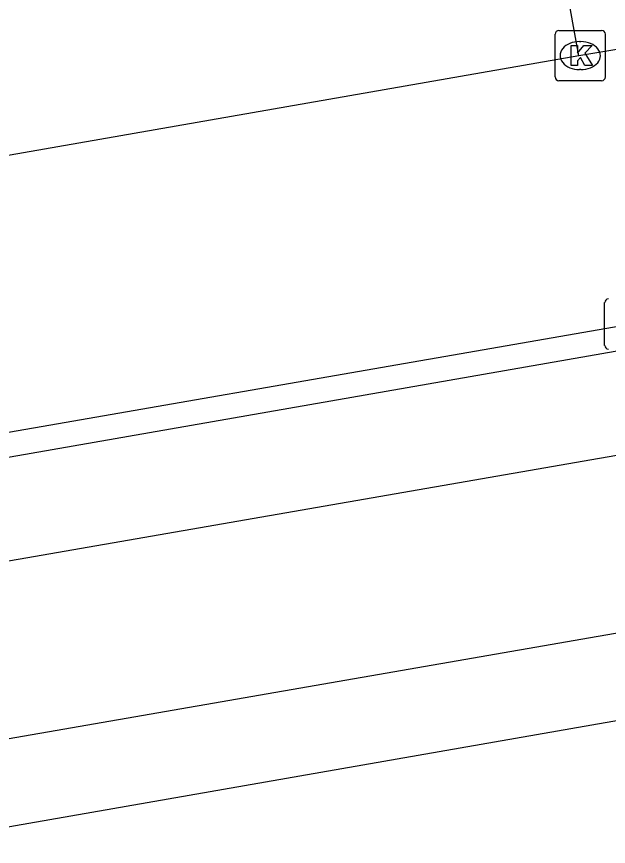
# Model space of a CAD drawing. Extents: x 162880 to 165536, y 384011 to 385179.
# Drawn here: x 164294.55 to 164306.36, y 384830.91 to 384847.45 of the extents above; entities that cross this region are included whole.
import ezdxf

# ---------------------------------------------------------------- set-up
doc = ezdxf.new("R2010")
doc.units = 0
for name, color, linetype in [('IMGEO_Kolk', 7, 'Continuous'), ('IMGEO_Pand', 7, 'Continuous'), ('IMGEO_Parkeervlak_open', 7, 'Continuous'), ('IMGEO_Rijbaan_lokaal_open', 7, 'Continuous'), ('IMGEO_Voetpad_open', 7, 'Continuous')]:
    doc.layers.add(name, color=color, linetype=linetype)

msp = doc.modelspace()

# ---------------------------------------------------------------- linework, layer by layer
at = {"layer": 'IMGEO_Kolk'}
for p, q in [((164305.296, 384846.246), (164305.296, 384847.098)), ((164305.371, 384847.172), (164306.223, 384847.172)), ((164306.297, 384847.098), (164306.297, 384846.246)), ((164305.784, 384846.952), (164305.809, 384846.952)), ((164305.807, 384846.392), (164305.782, 384846.392)), ((164306.223, 384846.172), (164305.371, 384846.172)), ((164306.284, 384840.895), (164306.284, 384841.747))]:
    msp.add_line(p, q, dxfattribs=at)
for points in [[(164305.296, 384846.246), (164305.296, 384847.098)], [(164305.371, 384847.172), (164306.223, 384847.172)], [(164306.297, 384847.098), (164306.297, 384846.246)], [(164305.617, 384846.872), (164305.74, 384846.872), (164305.74, 384846.721), (164305.87, 384846.872), (164306.034, 384846.872), (164305.888, 384846.721), (164306.041, 384846.472), (164305.889, 384846.472), (164305.804, 384846.636), (164305.74, 384846.569), (164305.74, 384846.472), (164305.617, 384846.472), (164305.617, 384846.872)], [(164306.223, 384846.172), (164305.371, 384846.172)], [(164306.284, 384840.895), (164306.284, 384841.747)]]:
    msp.add_lwpolyline(points, dxfattribs=at)
for centre, start, end in [((164305.373, 384847.096), 91.552, 178.448), ((164305.373, 384847.096), 91.552, 178.448), ((164306.221, 384847.096), 1.552, 88.448), ((164306.221, 384847.096), 1.552, 88.448), ((164305.373, 384846.248), 181.552, 268.448), ((164305.373, 384846.248), 181.552, 268.448), ((164306.221, 384846.248), 271.552, 358.448), ((164306.221, 384846.248), 271.552, 358.448), ((164306.361, 384841.745), 91.552, 178.448), ((164306.361, 384841.745), 91.552, 178.448), ((164306.361, 384840.897), 181.552, 268.448), ((164306.361, 384840.897), 181.552, 268.448)]:
    msp.add_arc(centre, 0.0765, start, end, dxfattribs=at)
for centre, major_axis, ratio, start_param, end_param in [((164305.783, 384846.672), (-0.387, 0.002), 0.722429, 4.712389, 7.853982), ((164305.808, 384846.672), (-0.39, 0.002), 0.717154, 1.570796, 4.712389)]:
    msp.add_ellipse(centre, major_axis=major_axis, ratio=ratio, start_param=start_param, end_param=end_param, dxfattribs=at)
at = {"layer": 'IMGEO_Pand'}
msp.add_lwpolyline([(164349.283, 384840.873), (164292.164, 384830.906)], dxfattribs=at)
at = {"layer": 'IMGEO_Parkeervlak_open'}
msp.add_lwpolyline([(164305.767, 384846.667), (164304.771, 384852.17), (164287.528, 384849.15), (164288.471, 384843.642)], dxfattribs=at)
at = {"layer": 'IMGEO_Rijbaan_lokaal_open'}
for points in [[(164307.246, 384846.916), (164305.767, 384846.667)], [(164305.767, 384846.667), (164289.275, 384843.791), (164288.471, 384843.642)], [(164290.864, 384838.555), (164306.786, 384841.319), (164323.505, 384844.25)]]:
    msp.add_lwpolyline(points, dxfattribs=at)
at = {"layer": 'IMGEO_Voetpad_open'}
for points in [[(164291.871, 384832.621), (164291.282, 384836.062), (164347.566, 384845.828)], [(164323.505, 384844.25), (164323.59, 384843.758), (164290.949, 384838.063), (164290.864, 384838.555)], [(164291.871, 384832.621), (164348.994, 384842.531)]]:
    msp.add_lwpolyline(points, dxfattribs=at)

doc.saveas('drawing.dxf')
